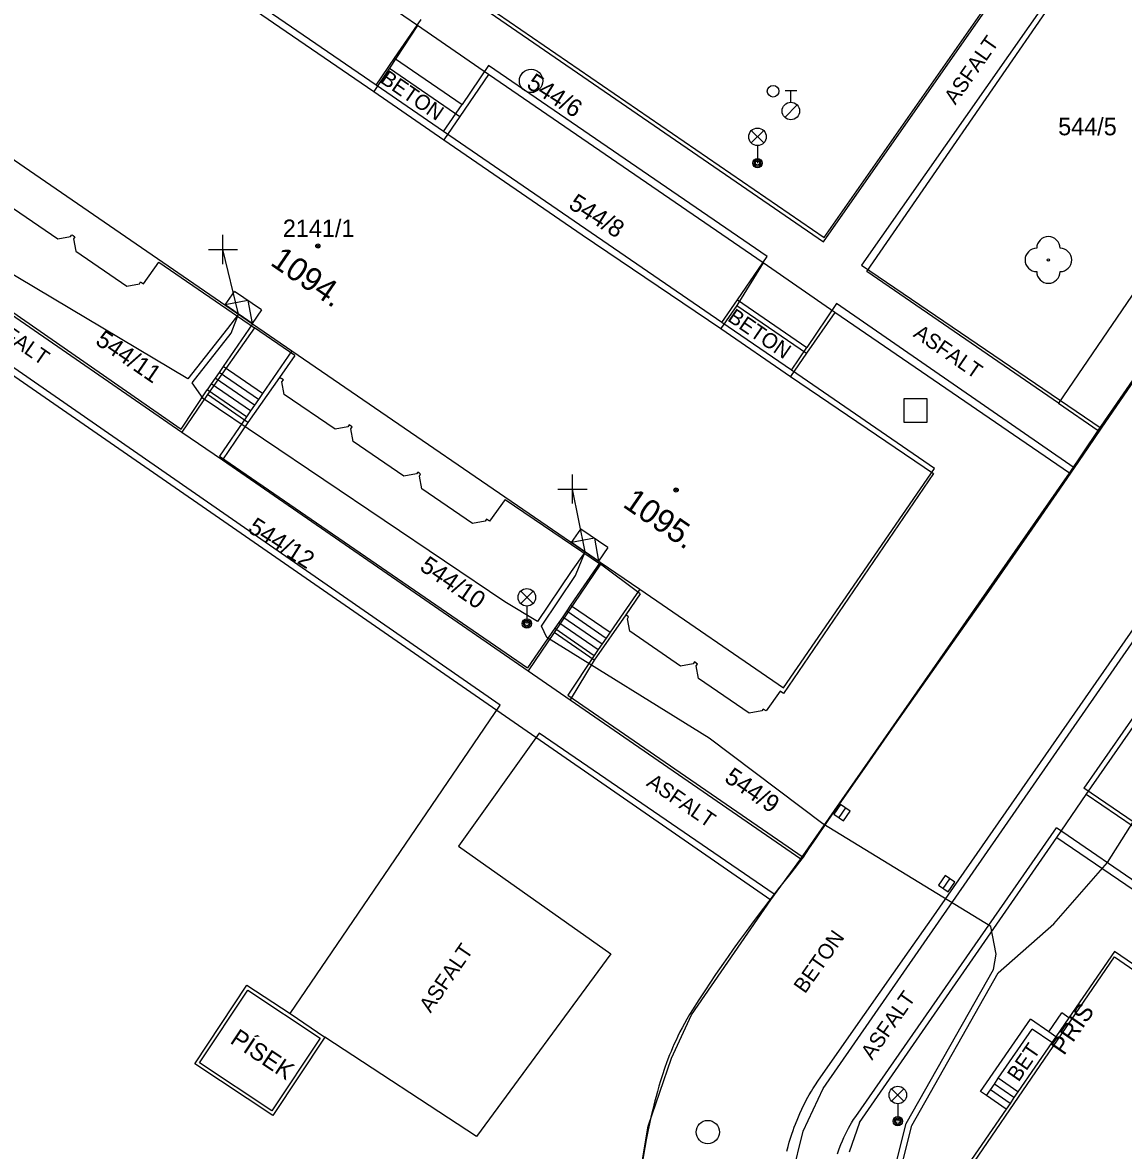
# Model space of a CAD drawing. Extents: x -540150 to -533593, y -1185082 to -1180066.
# Drawn here: x -536463.42 to -536416.26, y -1184281.38 to -1184233.07 of the extents above; entities that cross this region are included whole.
import ezdxf

# ---------------------------------------------------------------- set-up
doc = ezdxf.new("R2010")
doc.units = 0
for name, color, linetype in [('KN_HRAN_PARCEL', 7, 'Continuous'), ('KN_PARC_Č', 7, 'Continuous'), ('KN_VKP_HRAN_', 7, 'Continuous'), ('Vrstva 1', 7, 'Continuous'), ('Vrstva 10', 7, 'Continuous'), ('Vrstva 11', 7, 'Continuous'), ('Vrstva 22', 7, 'Continuous'), ('Vrstva 24', 7, 'Continuous'), ('Vrstva 26', 7, 'Continuous'), ('Vrstva 27', 7, 'Continuous'), ('Vrstva 28', 7, 'Continuous'), ('Vrstva 31', 7, 'Continuous'), ('Vrstva 33', 7, 'Continuous'), ('Vrstva 34', 7, 'Continuous'), ('Vrstva 39', 7, 'Continuous'), ('Vrstva 40', 7, 'Continuous'), ('Vrstva 41', 7, 'Continuous'), ('Vrstva 47', 7, 'Continuous'), ('Vrstva 5', 7, 'Continuous'), ('Vrstva 59', 7, 'Continuous'), ('Vrstva 7', 7, 'Continuous'), ('Vrstva 9', 7, 'Continuous')]:
    doc.layers.add(name, color=color, linetype=linetype)

# ---------------------------------------------------------------- blocks, each defined once
blk = doc.blocks.new('NN800')
at = {"layer": 'Vrstva 1'}
for points in [[(-0.442, 0.442), (0.442, -0.442)], [(-0.442, -0.442), (0.442, 0.442)]]:
    blk.add_lwpolyline(points, dxfattribs=at)
blk = doc.blocks.new('NN630')
at = {"layer": 'Vrstva 9'}
for points in [[(-0.003, -0.7), (-0.703, 0)], [(-0.703, -0.7), (-0.703, 0), (0.697, 0), (0.697, -0.7)], [(-0.003, -0.7), (0.697, 0)], [(-0.703, -0.7), (0.697, -0.7)]]:
    blk.add_lwpolyline(points, dxfattribs=at)

msp = doc.modelspace()

# ---------------------------------------------------------------- linework, layer by layer
at = {"layer": 'KN_HRAN_PARCEL'}
for p, q in [((-536429.131, -1184278.725), (-536389.321, -1184221.325)), ((-536458.291, -1184222.405), (-536429.111, -1184242.455)), ((-536446.501, -1184233.195), (-536458.121, -1184225.235)), ((-536429.111, -1184242.455), (-536418.271, -1184226.945)), ((-536427.261, -1184243.725), (-536416.511, -1184228.155)), ((-536454.291, -1184231.965), (-536448.381, -1184236.015)), ((-536446.501, -1184233.195), (-536447.701, -1184235.025)), ((-536443.461, -1184235.285), (-536446.501, -1184233.195)), ((-536447.701, -1184235.025), (-536448.381, -1184236.015)), ((-536443.461, -1184235.285), (-536444.691, -1184237.085)), ((-536431.701, -1184243.355), (-536443.461, -1184235.285)), ((-536444.691, -1184237.085), (-536445.371, -1184238.085)), ((-536445.371, -1184238.085), (-536439.451, -1184242.155)), ((-536464.081, -1184240.845), (-536461.911, -1184242.335)), ((-536469.651, -1184241.615), (-536456.601, -1184250.615)), ((-536472.571, -1184242.125), (-536431.371, -1184270.645)), ((-536461.371, -1184242.235), (-536461.311, -1184242.155)), ((-536461.311, -1184242.155), (-536461.251, -1184242.195)), ((-536461.251, -1184242.195), (-536461.191, -1184242.245)), ((-536439.451, -1184242.155), (-536433.511, -1184246.165)), ((-536461.911, -1184242.335), (-536461.371, -1184242.235)), ((-536461.191, -1184242.245), (-536461.241, -1184242.325)), ((-536461.241, -1184242.325), (-536461.141, -1184242.865)), ((-536461.141, -1184242.865), (-536458.961, -1184244.355)), ((-536458.241, -1184244.255), (-536457.581, -1184243.335)), ((-536457.581, -1184243.335), (-536453.491, -1184246.145)), ((-536431.701, -1184243.355), (-536432.831, -1184245.185)), ((-536428.631, -1184245.485), (-536431.701, -1184243.355)), ((-536419.051, -1184249.365), (-536427.261, -1184243.725)), ((-536458.961, -1184244.355), (-536458.421, -1184244.255)), ((-536458.421, -1184244.255), (-536458.371, -1184244.175)), ((-536458.371, -1184244.175), (-536458.241, -1184244.255)), ((-536415.711, -1184244.475), (-536419.051, -1184249.365)), ((-536432.831, -1184245.185), (-536433.511, -1184246.165)), ((-536428.631, -1184245.485), (-536429.841, -1184247.235)), ((-536418.571, -1184252.365), (-536428.631, -1184245.485)), ((-536417.351, -1184250.535), (-536413.971, -1184245.635)), ((-536453.491, -1184246.145), (-536455.501, -1184249.005)), ((-536429.841, -1184247.235), (-536430.521, -1184248.225)), ((-536452.411, -1184248.265), (-536453.771, -1184250.195)), ((-536452.251, -1184248.375), (-536452.411, -1184248.265)), ((-536452.311, -1184248.455), (-536452.251, -1184248.375)), ((-536452.211, -1184248.995), (-536452.311, -1184248.455)), ((-536430.521, -1184248.225), (-536424.401, -1184252.385)), ((-536455.501, -1184249.005), (-536456.601, -1184250.615)), ((-536450.031, -1184250.485), (-536452.211, -1184248.995)), ((-536453.771, -1184250.195), (-536454.861, -1184251.805)), ((-536449.491, -1184250.385), (-536450.031, -1184250.485)), ((-536449.431, -1184250.305), (-536449.491, -1184250.385)), ((-536449.311, -1184250.385), (-536449.431, -1184250.305)), ((-536449.361, -1184250.475), (-536449.311, -1184250.385)), ((-536456.601, -1184250.615), (-536454.861, -1184251.805)), ((-536449.261, -1184251.015), (-536449.361, -1184250.475)), ((-536418.571, -1184252.365), (-536417.351, -1184250.535)), ((-536447.091, -1184252.505), (-536449.261, -1184251.015)), ((-536454.861, -1184251.805), (-536441.761, -1184260.835)), ((-536446.491, -1184252.325), (-536446.551, -1184252.405)), ((-536446.431, -1184252.365), (-536446.491, -1184252.325)), ((-536446.551, -1184252.405), (-536447.091, -1184252.505)), ((-536446.371, -1184252.405), (-536446.431, -1184252.365)), ((-536446.421, -1184252.495), (-536446.371, -1184252.405)), ((-536446.321, -1184253.035), (-536446.421, -1184252.495)), ((-536424.401, -1184252.385), (-536430.831, -1184261.805)), ((-536430.081, -1184268.885), (-536418.571, -1184252.365)), ((-536444.151, -1184254.525), (-536446.321, -1184253.035)), ((-536442.751, -1184253.495), (-536443.421, -1184254.425)), ((-536442.751, -1184253.495), (-536438.661, -1184256.265)), ((-536417.861, -1184266.135), (-536409.311, -1184253.815)), ((-536443.601, -1184254.425), (-536444.151, -1184254.525)), ((-536443.551, -1184254.345), (-536443.601, -1184254.425)), ((-536443.421, -1184254.425), (-536443.551, -1184254.345)), ((-536438.661, -1184256.265), (-536440.651, -1184259.195)), ((-536437.581, -1184258.435), (-536438.931, -1184260.375)), ((-536437.461, -1184258.525), (-536437.581, -1184258.435)), ((-536437.511, -1184258.605), (-536437.461, -1184258.525)), ((-536437.411, -1184259.145), (-536437.511, -1184258.605)), ((-536440.651, -1184259.195), (-536441.761, -1184260.835)), ((-536435.241, -1184260.635), (-536437.411, -1184259.145)), ((-536438.931, -1184260.375), (-536439.971, -1184262.075)), ((-536434.691, -1184260.535), (-536435.241, -1184260.635)), ((-536434.641, -1184260.455), (-536434.691, -1184260.535)), ((-536434.511, -1184260.545), (-536434.641, -1184260.455)), ((-536434.571, -1184260.625), (-536434.511, -1184260.545)), ((-536441.761, -1184260.835), (-536439.971, -1184262.075)), ((-536434.471, -1184261.165), (-536434.571, -1184260.625)), ((-536432.291, -1184262.655), (-536434.471, -1184261.165)), ((-536430.971, -1184261.705), (-536431.571, -1184262.555)), ((-536430.831, -1184261.805), (-536430.971, -1184261.705)), ((-536439.971, -1184262.075), (-536430.081, -1184268.885)), ((-536431.701, -1184262.475), (-536431.751, -1184262.555)), ((-536431.571, -1184262.555), (-536431.701, -1184262.475)), ((-536431.751, -1184262.555), (-536432.291, -1184262.655)), ((-536419.121, -1184267.975), (-536417.861, -1184266.135)), ((-536406.341, -1184273.995), (-536417.861, -1184266.135)), ((-536427.571, -1184280.185), (-536419.121, -1184267.975)), ((-536419.121, -1184267.975), (-536408.971, -1184274.885)), ((-536431.371, -1184270.645), (-536430.081, -1184268.885)), ((-536434.761, -1184275.575), (-536431.371, -1184270.645)), ((-536423.011, -1184282.405), (-536416.651, -1184273.095)), ((-536416.651, -1184273.095), (-536410.561, -1184277.255)), ((-536435.631, -1184277.425), (-536434.761, -1184275.575)), ((-536436.621, -1184280.345), (-536435.631, -1184277.425)), ((-536429.981, -1184280.565), (-536429.131, -1184278.725)), ((-536437.141, -1184283.375), (-536436.621, -1184280.345)), ((-536427.571, -1184280.185), (-536428.011, -1184281.455)), ((-536430.721, -1184283.505), (-536429.981, -1184280.565))]:
    msp.add_line(p, q, dxfattribs=at)
at = {"layer": 'KN_VKP_HRAN_'}
for p, q in [((-536447.701, -1184235.025), (-536444.691, -1184237.085)), ((-536448.381, -1184236.015), (-536445.371, -1184238.085)), ((-536432.831, -1184245.185), (-536429.841, -1184247.235)), ((-536451.761, -1184247.335), (-536453.491, -1184246.145)), ((-536433.511, -1184246.165), (-536430.521, -1184248.225)), ((-536451.761, -1184247.335), (-536452.411, -1184248.265)), ((-536453.771, -1184250.195), (-536455.501, -1184249.005)), ((-536419.051, -1184249.365), (-536417.351, -1184250.535)), ((-536436.971, -1184257.545), (-536438.661, -1184256.265)), ((-536436.971, -1184257.545), (-536437.581, -1184258.435)), ((-536438.931, -1184260.375), (-536440.651, -1184259.195))]:
    msp.add_line(p, q, dxfattribs=at)
at = {"layer": 'Vrstva 10'}
for p, q in [((-536410.416, -1184240.52), (-536417.221, -1184250.445)), ((-536423.541, -1184270.115), (-536410.906, -1184251.94)), ((-536424.491, -1184271.478), (-536423.541, -1184270.115)), ((-536456.046, -1184277.668), (-536453.811, -1184274.305)), ((-536455.838, -1184277.626), (-536453.769, -1184274.513)), ((-536453.769, -1184274.513), (-536450.679, -1184276.567)), ((-536450.679, -1184276.567), (-536452.748, -1184279.68)), ((-536450.471, -1184276.525), (-536452.706, -1184279.888)), ((-536452.706, -1184279.888), (-536456.046, -1184277.668)), ((-536452.748, -1184279.68), (-536455.838, -1184277.626))]:
    msp.add_line(p, q, dxfattribs=at)
for points in [[(-536417.221, -1184250.445), (-536417.796, -1184251.29), (-536418.371, -1184252.135), (-536419.001, -1184253.053), (-536420.188, -1184254.769), (-536421.231, -1184256.268), (-536422.147, -1184257.578)], [(-536422.147, -1184257.578), (-536423.754, -1184259.867), (-536426.167, -1184263.298), (-536427.371, -1184265.015)], [(-536427.371, -1184265.015), (-536428.571, -1184266.735), (-536428.927, -1184267.254), (-536429.457, -1184268.036)], [(-536429.457, -1184268.036), (-536429.722, -1184268.427), (-536429.991, -1184268.815), (-536430.138, -1184269.02), (-536430.271, -1184269.196), (-536430.508, -1184269.499), (-536430.872, -1184269.95), (-536431.053, -1184270.177), (-536431.231, -1184270.405), (-536431.689, -1184271.008), (-536432.085, -1184271.536), (-536432.427, -1184271.999), (-536432.723, -1184272.406), (-536432.98, -1184272.765), (-536433.203, -1184273.081), (-536433.398, -1184273.359), (-536433.735, -1184273.85), (-536433.986, -1184274.222), (-536434.174, -1184274.504), (-536434.453, -1184274.931), (-536434.731, -1184275.365), (-536434.853, -1184275.562), (-536434.966, -1184275.755), (-536435.072, -1184275.944), (-536435.171, -1184276.128)], [(-536429.633, -1184278.851), (-536429.565, -1184278.74), (-536429.46, -1184278.576), (-536429.351, -1184278.415), (-536428.626, -1184277.375), (-536427.354, -1184275.558), (-536425.444, -1184272.839), (-536424.491, -1184271.478)], [(-536453.811, -1184274.305), (-536451.961, -1184275.515), (-536450.471, -1184276.525)], [(-536435.35, -1184276.483), (-536435.43, -1184276.653), (-536435.506, -1184276.82), (-536435.576, -1184276.982), (-536435.643, -1184277.14), (-536435.705, -1184277.294), (-536435.82, -1184277.594), (-536435.922, -1184277.877), (-536436.012, -1184278.144), (-536436.092, -1184278.396), (-536436.164, -1184278.633), (-536436.228, -1184278.856), (-536436.285, -1184279.066), (-536436.337, -1184279.263), (-536436.429, -1184279.634), (-536436.504, -1184279.96), (-536436.566, -1184280.245), (-536436.618, -1184280.495), (-536436.704, -1184280.934), (-536436.764, -1184281.262), (-536436.85, -1184281.754)], [(-536435.171, -1184276.128), (-536435.263, -1184276.307), (-536435.35, -1184276.483)], [(-536430.686, -1184281.419), (-536430.632, -1184281.216), (-536430.578, -1184281.028), (-536430.524, -1184280.852), (-536430.471, -1184280.688), (-536430.418, -1184280.536), (-536430.367, -1184280.393), (-536430.317, -1184280.261), (-536430.218, -1184280.015), (-536430.127, -1184279.803), (-536430.043, -1184279.62), (-536429.966, -1184279.461), (-536429.897, -1184279.324), (-536429.835, -1184279.206), (-536429.721, -1184279.002), (-536429.633, -1184278.851)]]:
    msp.add_lwpolyline(points, dxfattribs=at)
at = {"layer": 'Vrstva 11'}
for p, q in [((-536458.461, -1184222.115), (-536429.081, -1184242.275)), ((-536429.081, -1184242.275), (-536418.151, -1184226.645)), ((-536416.521, -1184227.815), (-536427.491, -1184243.455)), ((-536447.486, -1184234.588), (-536446.351, -1184232.935)), ((-536448.283, -1184235.75), (-536447.486, -1184234.588)), ((-536447.486, -1184234.588), (-536444.591, -1184236.575)), ((-536443.471, -1184234.905), (-536444.591, -1184236.575)), ((-536431.531, -1184243.085), (-536443.471, -1184234.905)), ((-536445.388, -1184237.737), (-536444.591, -1184236.575)), ((-536469.791, -1184241.345), (-536456.631, -1184250.485)), ((-536442.961, -1184262.305), (-536472.611, -1184241.755)), ((-536432.803, -1184244.938), (-536431.531, -1184243.085)), ((-536427.491, -1184243.455), (-536417.221, -1184250.445)), ((-536433.472, -1184245.913), (-536432.803, -1184244.938)), ((-536432.803, -1184244.938), (-536429.821, -1184246.985)), ((-536428.551, -1184245.105), (-536429.821, -1184246.985)), ((-536418.371, -1184252.135), (-536428.551, -1184245.105)), ((-536430.49, -1184247.96), (-536429.821, -1184246.985)), ((-536453.147, -1184248.961), (-536454.832, -1184247.805)), ((-536453.486, -1184249.456), (-536455.171, -1184248.3)), ((-536453.316, -1184249.208), (-536455.001, -1184248.052)), ((-536456.631, -1184250.485), (-536455.511, -1184248.795)), ((-536453.826, -1184249.951), (-536455.511, -1184248.795)), ((-536453.656, -1184249.703), (-536455.341, -1184248.547)), ((-536453.826, -1184249.951), (-536454.981, -1184251.635)), ((-536454.981, -1184251.635), (-536441.791, -1184260.715)), ((-536409.371, -1184253.505), (-536417.958, -1184265.862)), ((-536439.945, -1184258.024), (-536438.252, -1184259.185)), ((-536440.284, -1184258.519), (-536438.591, -1184259.68)), ((-536440.114, -1184258.271), (-536438.421, -1184259.432)), ((-536440.624, -1184259.014), (-536441.791, -1184260.715)), ((-536440.624, -1184259.014), (-536438.931, -1184260.175)), ((-536440.454, -1184258.766), (-536438.761, -1184259.927)), ((-536438.931, -1184260.175), (-536440.071, -1184261.875)), ((-536440.071, -1184261.875), (-536429.991, -1184268.815)), ((-536451.961, -1184275.515), (-536442.961, -1184262.305)), ((-536441.291, -1184263.505), (-536444.751, -1184268.345)), ((-536431.231, -1184270.405), (-536441.291, -1184263.505)), ((-536406.291, -1184273.865), (-536417.958, -1184265.862)), ((-536423.435, -1184273.743), (-536419.138, -1184267.56)), ((-536408.881, -1184274.595), (-536419.138, -1184267.56)), ((-536444.751, -1184268.345), (-536438.221, -1184272.955)), ((-536438.221, -1184272.955), (-536443.971, -1184280.785)), ((-536427.731, -1184279.925), (-536423.435, -1184273.743)), ((-536443.971, -1184280.785), (-536450.471, -1184276.525)), ((-536420.783, -1184278.873), (-536421.625, -1184278.293)), ((-536421.123, -1184279.367), (-536421.965, -1184278.787)), ((-536420.953, -1184279.12), (-536421.795, -1184278.54)), ((-536421.294, -1184279.615), (-536422.136, -1184279.035))]:
    msp.add_line(p, q, dxfattribs=at)
for points in [[(-536453.57, -1184245.966), (-536454.832, -1184247.805), (-536455.001, -1184248.052), (-536455.171, -1184248.3), (-536455.341, -1184248.547), (-536455.511, -1184248.795)], [(-536451.885, -1184247.122), (-536453.147, -1184248.961), (-536453.316, -1184249.208), (-536453.486, -1184249.456), (-536453.656, -1184249.703), (-536453.826, -1184249.951)], [(-536438.68, -1184256.18), (-536439.945, -1184258.024), (-536440.114, -1184258.271), (-536440.284, -1184258.519), (-536440.454, -1184258.766), (-536440.624, -1184259.014)], [(-536436.987, -1184257.342), (-536438.252, -1184259.185), (-536438.421, -1184259.432), (-536438.591, -1184259.68), (-536438.761, -1184259.927), (-536438.931, -1184260.175)], [(-536428.512, -1184281.524), (-536428.437, -1184281.31), (-536428.367, -1184281.125), (-536428.302, -1184280.966), (-536428.241, -1184280.828), (-536428.186, -1184280.709), (-536428.135, -1184280.607), (-536428.042, -1184280.43), (-536427.969, -1184280.3), (-536427.912, -1184280.204), (-536427.824, -1184280.063), (-536427.731, -1184279.925)]]:
    msp.add_lwpolyline(points, dxfattribs=at)
at = {"layer": 'Vrstva 22'}
msp.add_circle((-536419.481, -1184243.235), 0.05, dxfattribs=at)
for centre, start, end in [((-536419.481, -1184242.735), 0, 180), ((-536419.981, -1184243.235), 90, 270), ((-536418.981, -1184243.235), 270, 90), ((-536419.481, -1184243.735), 180, 0)]:
    msp.add_arc(centre, 0.5, start, end, dxfattribs=at)
at = {"layer": 'Vrstva 24'}
for p in [(-536419.461, -1184276.309), (-536418.601, -1184275.702)]:
    msp.add_line(p, (-536418.901, -1184275.495), dxfattribs=at)
at = {"layer": 'Vrstva 26'}
msp.add_lwpolyline([(-536425.671, -1184250.185), (-536424.671, -1184250.185), (-536424.671, -1184249.185), (-536425.671, -1184249.185)], close=True, dxfattribs=at)
at = {"layer": 'Vrstva 27'}
for p, q in [((-536428.175, -1184266.71), (-536428.461, -1184267.12)), ((-536423.984, -1184270.158), (-536423.698, -1184269.748))]:
    msp.add_line(p, q, dxfattribs=at)
for points in [[(-536428.38, -1184266.567), (-536428.666, -1184266.977), (-536428.256, -1184267.263), (-536427.97, -1184266.853)], [(-536423.779, -1184270.301), (-536423.493, -1184269.891), (-536423.903, -1184269.605), (-536424.189, -1184270.015)]]:
    msp.add_lwpolyline(points, close=True, dxfattribs=at)
for centre in [(-536441.641, -1184235.565), (-536434.071, -1184280.595)]:
    msp.add_circle(centre, 0.5, dxfattribs=at)
at = {"layer": 'Vrstva 28'}
for p, q in [((-536430.761, -1184235.98), (-536430.261, -1184235.98)), ((-536430.511, -1184236.48), (-536430.511, -1184235.98)), ((-536430.769, -1184237.127), (-536430.239, -1184236.597))]:
    msp.add_line(p, q, dxfattribs=at)
for centre, radius in [((-536431.271, -1184236.005), 0.25), ((-536430.511, -1184236.855), 0.375)]:
    msp.add_circle(centre, radius, dxfattribs=at)
at = {"layer": 'Vrstva 33'}
for p, q in [((-536432.206, -1184238.225), (-536431.676, -1184237.695)), ((-536432.206, -1184237.695), (-536431.676, -1184238.225)), ((-536431.941, -1184238.335), (-536431.941, -1184239.085)), ((-536442.086, -1184257.955), (-536441.556, -1184257.425)), ((-536442.086, -1184257.425), (-536441.556, -1184257.955)), ((-536441.821, -1184258.065), (-536441.821, -1184258.815)), ((-536426.196, -1184279.275), (-536425.666, -1184278.745)), ((-536426.196, -1184278.745), (-536425.666, -1184279.275)), ((-536425.931, -1184279.385), (-536425.931, -1184280.135))]:
    msp.add_line(p, q, dxfattribs=at)
for centre, radius in [((-536431.941, -1184237.96), 0.375), ((-536431.941, -1184239.085), 0.2), ((-536431.941, -1184239.085), 0.145), ((-536431.941, -1184239.085), 0.0876), ((-536441.821, -1184257.69), 0.375), ((-536441.821, -1184258.815), 0.2), ((-536441.821, -1184258.815), 0.145), ((-536441.821, -1184258.815), 0.0876), ((-536425.931, -1184279.01), 0.375), ((-536425.931, -1184280.135), 0.2), ((-536425.931, -1184280.135), 0.145), ((-536425.931, -1184280.135), 0.0876)]:
    msp.add_circle(centre, radius, dxfattribs=at)
at = {"layer": 'Vrstva 39'}
for centre, radius in [((-536450.774, -1184242.64), 0.09), ((-536450.774, -1184242.64), 0.0398), ((-536435.428, -1184253.089), 0.09), ((-536435.428, -1184253.089), 0.0398)]:
    msp.add_circle(centre, radius, dxfattribs=at)
at = {"layer": 'Vrstva 5'}
msp.add_line((-536430.831, -1184261.565), (-536424.361, -1184252.165), dxfattribs=at)
for points in [[(-536448.283, -1184235.75), (-536460.247, -1184227.54)], [(-536445.388, -1184237.737), (-536448.283, -1184235.75)], [(-536416.552, -1184286.685), (-536417.183, -1184287.695), (-536425.334, -1184282.847), (-536425.749, -1184281.962), (-536425.334, -1184280.322), (-536421.628, -1184273.772), (-536419.241, -1184271.675), (-536416.951, -1184269.055), (-536412.301, -1184261.715), (-536407.441, -1184254.655), (-536402.131, -1184246.625), (-536394.941, -1184236.055), (-536393.801, -1184235.465), (-536392.341, -1184235.895), (-536388.851, -1184238.306), (-536388.291, -1184238.839), (-536382.185, -1184242.821), (-536382.575, -1184243.372), (-536383.258, -1184243.535), (-536383.342, -1184243.474)], [(-536466.755, -1184236.92), (-536453.57, -1184245.966)], [(-536433.472, -1184245.913), (-536445.388, -1184237.737)], [(-536416.448, -1184286.756), (-536417.141, -1184287.866), (-536425.528, -1184283.023), (-536426.013, -1184281.988), (-536425.568, -1184280.229), (-536421.838, -1184273.632), (-536421.711, -1184272.975), (-536421.951, -1184271.786), (-536429.141, -1184267.386), (-536434.011, -1184263.715), (-536440.971, -1184259.415), (-536441.199, -1184258.928), (-536439.73, -1184256.756), (-536439.326, -1184255.737), (-536439.923, -1184256.582), (-536441.368, -1184258.73), (-536442.771, -1184257.885), (-536455.681, -1184249.165), (-536456.156, -1184248.498), (-536454.49, -1184246.372), (-536454.169, -1184245.554), (-536454.646, -1184246.179), (-536456.339, -1184248.331), (-536465.051, -1184243.145)], [(-536453.57, -1184245.966), (-536451.885, -1184247.122)], [(-536430.49, -1184247.96), (-536433.472, -1184245.913)], [(-536451.885, -1184247.122), (-536438.68, -1184256.18)], [(-536424.361, -1184252.165), (-536430.49, -1184247.96)], [(-536438.68, -1184256.18), (-536436.987, -1184257.342)], [(-536436.987, -1184257.342), (-536430.831, -1184261.565)], [(-536416.641, -1184272.855), (-536418.601, -1184275.702), (-536419.161, -1184276.515), (-536419.331, -1184276.762), (-536420.783, -1184278.873), (-536420.953, -1184279.12), (-536421.123, -1184279.367), (-536421.294, -1184279.615), (-536423.091, -1184282.225)], [(-536371.751, -1184303.645), (-536377.828, -1184299.477), (-536380.924, -1184297.353), (-536392.718, -1184289.264), (-536395.726, -1184287.2), (-536407.59, -1184279.063), (-536410.541, -1184277.039), (-536416.641, -1184272.855)]]:
    msp.add_lwpolyline(points, dxfattribs=at)
at = {"layer": 'Vrstva 59'}
for points in [[(-536454.169, -1184245.554), (-536454.838, -1184242.785)], [(-536439.326, -1184255.737), (-536439.868, -1184253.049)]]:
    msp.add_lwpolyline(points, dxfattribs=at)
at = {"layer": 'Vrstva 7'}
msp.add_line((-536419.331, -1184276.762), (-536420.173, -1184276.182), dxfattribs=at)
for points in [[(-536422.136, -1184279.035), (-536422.384, -1184278.865), (-536420.251, -1184275.765)], [(-536419.161, -1184276.515), (-536419.461, -1184276.309), (-536420.251, -1184275.765)], [(-536422.136, -1184279.035), (-536421.965, -1184278.787), (-536421.795, -1184278.54), (-536421.625, -1184278.293), (-536420.173, -1184276.182)]]:
    msp.add_lwpolyline(points, dxfattribs=at)

# ---------------------------------------------------------------- block references
at = {"layer": 'Vrstva 31'}
for p, rotation in [((-536454.169, -1184245.554), 145.6441555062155), ((-536439.326, -1184255.737), 145.64415561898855)]:
    msp.add_blockref('NN630', p, dxfattribs=dict(at, rotation=rotation))
at = {"layer": 'Vrstva 34', "rotation": 45}
for p in [(-536454.838, -1184242.786), (-536439.868, -1184253.049)]:
    msp.add_blockref('NN800', p, dxfattribs=at)

# ---------------------------------------------------------------- texts
at = {"layer": 'KN_PARC_Č'}
for s, rotation, p in [('544/6', 327.6, (-536441.881, -1184235.825)), ('544/8', 327.6, (-536440.081, -1184240.985)), ('544/11', 325.4077, (-536460.351, -1184246.809)), ('544/12', 327.6, (-536453.821, -1184254.855)), ('544/10', 325.421, (-536446.456, -1184256.488)), ('544/9', 325.4497, (-536433.406, -1184265.544))]:
    msp.add_text(s, height=0.75, rotation=rotation, dxfattribs=at).set_placement(p)
for s, p in [('544/5', (-536419.061, -1184237.895)), ('2141/1', (-536452.274, -1184242.255))]:
    msp.add_text(s, height=0.75, dxfattribs=at).set_placement(p)
at = {"layer": 'Vrstva 40'}
for s, rotation, p in [('ASFALT', 54.9539, (-536423.464, -1184236.621)), ('BETON', 325.5426, (-536448.142, -1184235.604)), ('ASFALT', 325.2747, (-536465.271, -1184245.909)), ('BETON', 325.5426, (-536433.265, -1184245.812)), ('ASFALT', 325.3722, (-536425.306, -1184246.493)), ('ASFALT', 325.5544, (-536436.739, -1184265.731)), ('BETON', 54.9225, (-536429.906, -1184274.699)), ('ASFALT', 55.7349, (-536445.943, -1184275.527)), ('ASFALT', 54.935, (-536427.03, -1184277.543)), ('BET', 55.4578, (-536420.756, -1184278.479))]:
    msp.add_text(s, height=0.65, rotation=rotation, dxfattribs=at).set_placement(p)
at = {"layer": 'Vrstva 41'}
for s, rotation, p in [('PRIS', 55.4578, (-536418.811, -1184277.346)), ('PÍSEK', 326.3892, (-536454.58, -1184276.759))]:
    msp.add_text(s, height=0.75, rotation=rotation, dxfattribs=at).set_placement(p)
at = {"layer": 'Vrstva 47'}
for s, p in [('1094.', (-536452.856, -1184243.423)), ('1095.', (-536437.757, -1184253.781))]:
    msp.add_text(s, height=1, rotation=325.5489, dxfattribs=at).set_placement(p)

doc.saveas('drawing.dxf')
